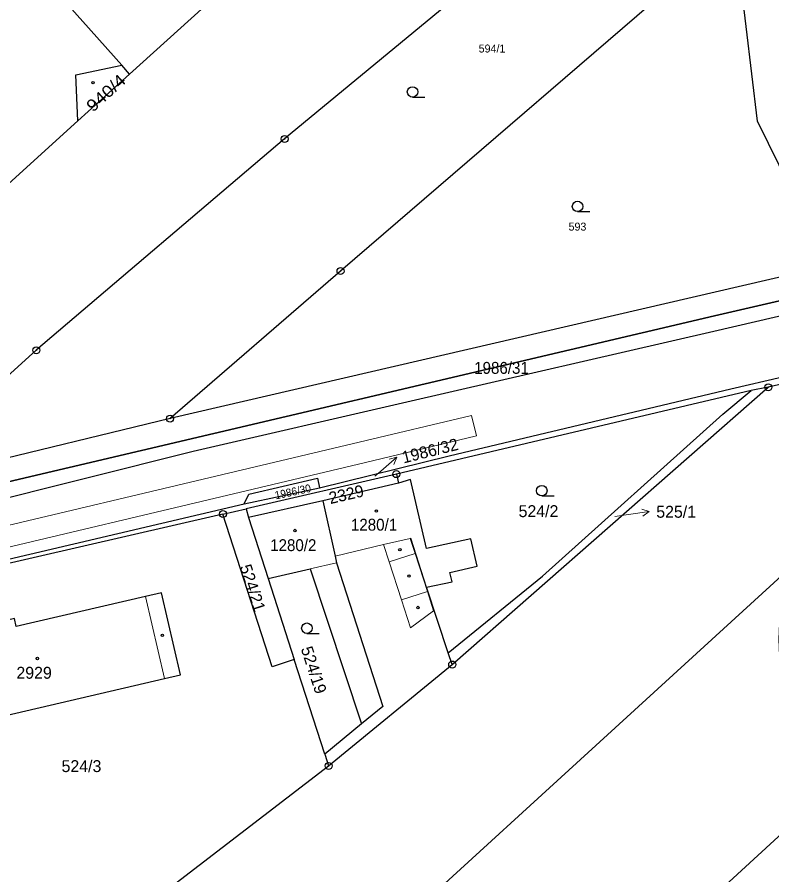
# Model space of a CAD drawing. Extents: x -679733 to -673243, y -1075091 to -1066557.
# Drawn here: x -675440.2 to -675332.3, y -1071477.5 to -1071355 of the extents above; entities that cross this region are included whole.
import ezdxf
from ezdxf.enums import TextEntityAlignment as Align

# ---------------------------------------------------------------- set-up
doc = ezdxf.new("R2010")
doc.units = 0
doc.header["$LTSCALE"] = 0.68
for name, color, linetype, lineweight in [('1', 7, 'Continuous', 25), ('13', 7, 'Continuous', 13), ('3', 7, 'Continuous', 25), ('4', 7, 'Continuous', 13), ('5', 7, 'Continuous', 25), ('6', 7, 'Continuous', 35), ('7', 7, 'Continuous', 13), ('8', 7, 'Continuous', 25)]:
    doc.layers.add(name, color=color, linetype=linetype, lineweight=lineweight)
doc.layers.add('2', color=7, linetype='Continuous')

msp = doc.modelspace()

# ---------------------------------------------------------------- linework, layer by layer
at = {"layer": '1'}
for p, q in [((-675424.11, -1071363.11), (-675425.24, -1071361.84)), ((-675431.49, -1071369.79), (-675424.11, -1071363.11)), ((-675473.8, -1071408.08), (-675431.49, -1071369.79)), ((-675315.94, -1071404.03), (-675332.84, -1071407.84)), ((-675378.01, -1071447.45), (-675332.84, -1071407.84)), ((-675332.84, -1071407.84), (-675335.31, -1071408.32)), ((-675385.69, -1071421.54), (-675396.49, -1071424.05)), ((-675407.75, -1071424.49), (-675396.97, -1071422.23)), ((-675410.77, -1071425.95), (-675407.45, -1071425.19)), ((-675404.31, -1071435.18), (-675400.59, -1071446.72)), ((-675396.22, -1071460.27), (-675400.59, -1071446.72))]:
    msp.add_line(p, q, dxfattribs=at)
for points in [[(-675425.24, -1071361.84), (-675436.38, -1071349.33), (-675440.52, -1071344.86), (-675415.66, -1071322.42), (-675405.45, -1071313.18), (-675446.14, -1071271.03), (-675455.84, -1071280.59)], [(-675424.11, -1071363.11), (-675403.07, -1071344.08), (-675385.74, -1071329.78), (-675346.09, -1071295.48)], [(-675341.09, -1071322.13), (-675401.96, -1071372.38), (-675437.45, -1071402.56), (-675459.27, -1071422.32)], [(-675337.64, -1071342.74), (-675393.97, -1071391.25), (-675418.33, -1071412.33)], [(-675303.21, -1071375.22), (-675303.9, -1071375.37), (-675305.52, -1071375.74), (-675317.12, -1071378.33), (-675318.45, -1071378.63), (-675318.99, -1071378.75), (-675327.32, -1071380.01), (-675329.71, -1071379.33), (-675334.39, -1071369.83), (-675337.64, -1071342.74)], [(-675431.49, -1071369.79), (-675431.81, -1071363.24), (-675425.24, -1071361.84)], [(-675217.92, -1071371.53), (-675301.86, -1071390.93), (-675303.44, -1071391.29), (-675315.55, -1071394.09), (-675316.79, -1071394.38), (-675340.61, -1071399.88), (-675384.5, -1071409.99), (-675415.03, -1071417), (-675446.03, -1071424.76)], [(-675396.97, -1071422.23), (-675378.45, -1071417.66), (-675338.21, -1071408.06), (-675316.04, -1071402.94), (-675314.7, -1071402.63), (-675302.3, -1071399.76), (-675300.75, -1071399.4), (-675220.45, -1071380.85), (-675220.72, -1071381.87)], [(-675318.85, -1071389.28), (-675418.33, -1071412.33), (-675447, -1071419.28), (-675446.03, -1071424.76)], [(-675378.6, -1071445.78), (-675365.09, -1071434.82), (-675339.35, -1071411.71), (-675335.31, -1071408.32), (-675385.99, -1071420.25), (-675385.69, -1071421.54)], [(-675385.99, -1071420.25), (-675407.45, -1071425.19), (-675407.12, -1071426.47)], [(-675407.75, -1071424.49), (-675407.09, -1071423.1), (-675397.27, -1071420.83), (-675396.97, -1071422.23)], [(-675378.6, -1071445.78), (-675381.67, -1071436.38), (-675378.03, -1071435.64), (-675378.34, -1071434.3), (-675374.42, -1071433.4), (-675375.37, -1071429.5), (-675381.7, -1071430.88), (-675383.96, -1071421.02), (-675385.69, -1071421.54)], [(-675396.49, -1071424.05), (-675407.12, -1071426.47), (-675404.31, -1071435.18)], [(-675396.49, -1071424.05), (-675394.74, -1071431.95), (-675394.53, -1071432.93), (-675387.91, -1071453.44), (-675390.96, -1071455.94), (-675396.22, -1071460.27), (-675395.67, -1071461.93), (-675378.01, -1071447.45), (-675378.6, -1071445.78)], [(-675489.73, -1071441.71), (-675450.2, -1071434.45), (-675407.75, -1071424.49)], [(-675410.77, -1071425.95), (-675444.57, -1071433.73), (-675474.96, -1071440.46)], [(-675400.59, -1071446.72), (-675403.76, -1071447.77), (-675410.77, -1071425.95)], [(-675404.31, -1071435.18), (-675398.33, -1071433.8), (-675390.96, -1071455.94)], [(-675466.35, -1071555.26), (-675409.98, -1071506.95), (-675330.97, -1071434.76)], [(-675330.97, -1071434.76), (-675331.33, -1071443.83), (-675330.22, -1071470.97), (-675431.53, -1071563.96)], [(-675439.54, -1071490.75), (-675438.62, -1071494.86), (-675395.67, -1071461.93)]]:
    msp.add_lwpolyline(points, dxfattribs=at)
msp.add_lwpolyline([(-675419.13, -1071449.43), (-675416.85, -1071448.91), (-675419.57, -1071437.22), (-675421.85, -1071437.74), (-675440.31, -1071442.04), (-675440.58, -1071440.88), (-675442.79, -1071441.39), (-675442.51, -1071442.56), (-675457.89, -1071446.14), (-675455.35, -1071457.88)], close=True, dxfattribs=at)
at = {"layer": '13'}
msp.add_lwpolyline([(-675539.5, -1071453.23), (-675531.71, -1071451.6), (-675531.02, -1071450.98), (-675523.3, -1071449.33), (-675516.35, -1071447.69), (-675506.92, -1071445.45), (-675499.23, -1071443.76), (-675489.73, -1071441.71), (-675478.5, -1071439.65), (-675464.14, -1071436.05), (-675390.6, -1071418.63), (-675374.55, -1071414.8), (-675375.25, -1071411.88), (-675391.3, -1071415.71), (-675464.86, -1071433.13), (-675480.75, -1071437.08), (-675498.95, -1071440.92), (-675520.05, -1071446.07), (-675541.71, -1071450.63)], dxfattribs=at)
at = {"layer": '3'}
for p, q in [((-675383.673, -1071366.41), (-675381.923, -1071366.41)), ((-675360.103, -1071382.76), (-675358.353, -1071382.76)), ((-675365.203, -1071423.37), (-675363.453, -1071423.37)), ((-675398.783, -1071443.01), (-675397.033, -1071443.01))]:
    msp.add_line(p, q, dxfattribs=at)
for centre in [(-675383.6729, -1071365.6598), (-675360.1029, -1071382.0098), (-675365.2029, -1071422.6198), (-675398.7829, -1071442.2598)]:
    msp.add_circle(centre, 0.75, dxfattribs=at)
at = {"layer": '4'}
for p, q in [((-675394.74, -1071431.95), (-675387.81, -1071430.32)), ((-675387.81, -1071430.32), (-675384.01, -1071429.43)), ((-675387.01, -1071432.79), (-675387.81, -1071430.32)), ((-675384.01, -1071429.43), (-675383.91, -1071429.4)), ((-675384.01, -1071429.43), (-675383.3, -1071431.61)), ((-675383.91, -1071429.4), (-675381.67, -1071436.38)), ((-675387.01, -1071432.79), (-675383.3, -1071431.61)), ((-675383.3, -1071431.61), (-675381.55, -1071437.04)), ((-675398.33, -1071433.8), (-675394.53, -1071432.93)), ((-675385.25, -1071438.21), (-675387.01, -1071432.79)), ((-675385.25, -1071438.21), (-675381.55, -1071437.04)), ((-675381.55, -1071437.04), (-675380.66, -1071439.76)), ((-675421.85, -1071437.74), (-675419.13, -1071449.43)), ((-675383.95, -1071442.22), (-675385.25, -1071438.21)), ((-675380.66, -1071439.76), (-675383.95, -1071442.22))]:
    msp.add_line(p, q, dxfattribs=at)
at = {"layer": '5'}
for centre in [(-675429.3368, -1071364.3292), (-675388.8368, -1071425.5192), (-675400.4768, -1071428.3092), (-675385.4868, -1071431.0392), (-675384.1968, -1071434.8092), (-675382.9068, -1071439.3092), (-675419.4268, -1071443.2792), (-675437.2968, -1071446.5892)]:
    msp.add_circle(centre, 0.175, dxfattribs=at)
at = {"layer": '6'}
for p, q in [((-675340.53, -1071397.65), (-675048.76, -1071329.96)), ((-675456.06, -1071424.8), (-675340.53, -1071397.65))]:
    msp.add_line(p, q, dxfattribs=at)
at = {"layer": '7'}
for p, q in [((-675385.945, -1071417.851), (-675387.029, -1071418.13)), ((-675349.848, -1071425.612), (-675350.91, -1071425.256))]:
    msp.add_line(p, q, dxfattribs=at)
for points in [[(-675389.05, -1071420.55), (-675388.21, -1071419.82), (-675385.945, -1071417.851), (-675386.372, -1071418.886)], [(-675354.77, -1071426.29), (-675352.82, -1071426.03), (-675349.848, -1071425.612), (-675350.77, -1071426.248)]]:
    msp.add_lwpolyline(points, dxfattribs=at)
at = {"layer": '8'}
for centre, radius in [((-675401.96, -1071372.3799), 0.5), ((-675401.96, -1071372.3799), 0.0303), ((-675393.97, -1071391.2499), 0.5), ((-675393.97, -1071391.2499), 0.0303), ((-675437.45, -1071402.5599), 0.5), ((-675437.45, -1071402.5599), 0.0303), ((-675332.84, -1071407.8399), 0.5), ((-675332.84, -1071407.8399), 0.0303), ((-675418.33, -1071412.3299), 0.5), ((-675418.33, -1071412.3299), 0.0303), ((-675385.99, -1071420.2499), 0.5), ((-675385.99, -1071420.2499), 0.0303), ((-675410.77, -1071425.9499), 0.5), ((-675410.77, -1071425.9499), 0.0303), ((-675378.01, -1071447.4499), 0.5), ((-675378.01, -1071447.4499), 0.0303), ((-675395.67, -1071461.9299), 0.5), ((-675395.67, -1071461.9299), 0.0303)]:
    msp.add_circle(centre, radius, dxfattribs=at)

# ---------------------------------------------------------------- texts
at = {"layer": '2'}
for s, height, p in [('594/1', 1.14, (-675372.319, -1071360.03)), ('593', 1.14, (-675360.11, -1071385.469)), ('524/2', 1.7, (-675365.68, -1071426.39)), ('2929', 1.7, (-675437.76, -1071449.479)), ('524/3', 1.7, (-675430.99, -1071462.81))]:
    msp.add_text(s, height=height, dxfattribs=at).set_placement(p, align=Align.CENTER)
for s, height, rotation, width, p in [('940/4', 1.7, 42, 1.15, (-675426.9218, -1071366.4398)), ('1986/30', 1.14, 12, 0.95, (-675400.6625, -1071423.3201))]:
    msp.add_text(s, height=height, rotation=rotation, dxfattribs=dict(at, width=width)).set_placement(p, align=Align.CENTER)
at = {"layer": '2', "width": 0.95}
msp.add_text('1986/31', height=1.7, dxfattribs=at).set_placement((-675374.87, -1071405.93))
at = {"layer": '2'}
msp.add_text('1986/32', height=1.7, rotation=14, dxfattribs=at).set_placement((-675384.964, -1071418.734))
for s, rotation, p in [('2329', 13, (-675392.9607, -1071423.9686)), ('524/21', 288, (-675407.3305, -1071436.7773)), ('524/19', 288, (-675398.5905, -1071448.4873))]:
    msp.add_text(s, height=1.7, rotation=rotation, dxfattribs=at).set_placement(p, align=Align.CENTER)
msp.add_text('525/1', height=1.7, dxfattribs=at).set_placement((-675348.85, -1071426.479))
at = {"layer": '2', "width": 0.95}
for s, p in [('1280/1', (-675389.179, -1071428.33)), ('1280/2', (-675400.719, -1071431.249))]:
    msp.add_text(s, height=1.7, dxfattribs=at).set_placement(p, align=Align.CENTER)

doc.saveas('drawing.dxf')
